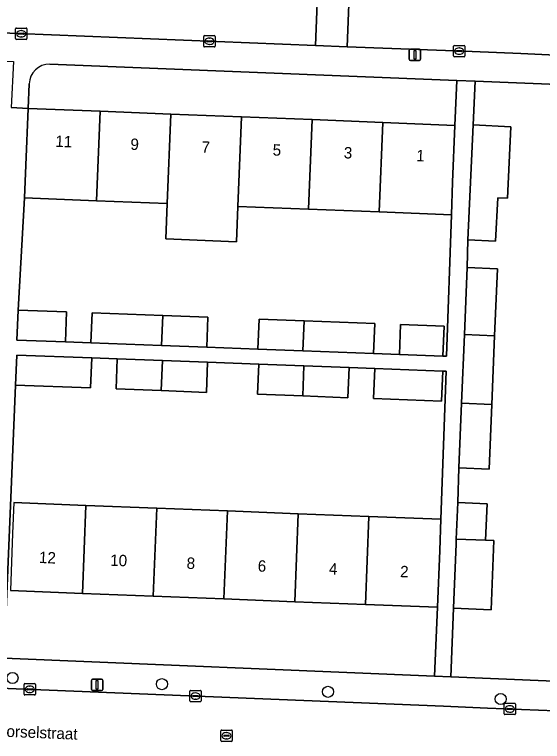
# Model space of a CAD drawing. Extents: x 160732 to 162107, y 387428 to 388479.
# Drawn here: x 161706.4 to 161752.7, y 387875 to 387938.8 of the extents above; entities that cross this region are included whole.
import ezdxf

# ---------------------------------------------------------------- set-up
doc = ezdxf.new("R2010")
doc.units = 0
for name, color, linetype in [('IMGEO_Boom', 7, 'Continuous'), ('IMGEO_Erf', 7, 'Continuous'), ('IMGEO_Kolk', 7, 'Continuous'), ('IMGEO_Lichtmast', 7, 'Continuous'), ('IMGEO_Openbare_ruimte_label', 7, 'Continuous'), ('IMGEO_Pand', 7, 'Continuous'), ('IMGEO_Pand_nummerreeks', 7, 'Continuous'), ('IMGEO_Rijbaan_lokaal_open', 7, 'Continuous'), ('IMGEO_Rioolput', 7, 'Continuous'), ('IMGEO_Voetpad_open', 7, 'Continuous')]:
    doc.layers.add(name, color=color, linetype=linetype)

msp = doc.modelspace()

# ---------------------------------------------------------------- linework, layer by layer
at = {"layer": 'IMGEO_Boom'}
for centre in [(161706.198, 387880.557), (161719.317, 387880.017), (161733.896, 387879.345), (161749.059, 387878.709)]:
    msp.add_circle(centre, 0.489, dxfattribs=at)
at = {"layer": 'IMGEO_Erf'}
for points in [[(161745.198, 387933.027), (161709.473, 387934.459)], [(161707.661, 387932.74), (161707.571, 387930.586), (161713.894, 387930.334), (161720.1, 387930.086), (161726.304, 387929.839), (161732.509, 387929.592), (161738.715, 387929.344), (161745.04, 387929.092), (161745.198, 387933.027)], [(161768.665, 387932.127), (161767.151, 387932.147), (161746.802, 387932.963), (161746.648, 387929.129), (161749.948, 387928.971), (161749.647, 387922.698), (161748.796, 387922.739), (161748.613, 387918.913), (161746.164, 387919.03), (161746.115, 387916.604), (161748.772, 387916.491), (161748.526, 387910.615), (161748.273, 387904.581), (161748.035, 387898.91), (161745.378, 387899.023), (161745.282, 387895.962), (161747.866, 387895.853), (161747.737, 387892.654), (161748.469, 387892.623), (161748.231, 387886.549), (161744.918, 387886.679), (161744.666, 387880.648), (161762.132, 387879.919), (161766.824, 387879.709)], [(161706.319, 387895.967), (161712.647, 387895.719), (161718.857, 387895.475), (161725.067, 387895.232), (161731.277, 387894.989), (161737.487, 387894.745), (161743.816, 387894.497), (161744.259, 387907.497), (161743.99, 387907.506), (161743.872, 387904.866), (161737.893, 387905.091), (161737.996, 387907.732), (161735.744, 387907.817), (161735.645, 387905.176), (161731.682, 387905.325), (161727.72, 387905.474), (161727.82, 387908.115), (161723.323, 387908.285), (161723.224, 387905.644), (161719.261, 387905.793), (161715.299, 387905.942), (161715.399, 387908.583), (161713.154, 387908.668), (161713.051, 387906.027), (161706.46, 387906.275), (161705.458, 387882.285), (161743.26, 387880.707), (161743.513, 387886.767), (161737.184, 387887.015), (161730.974, 387887.258), (161724.764, 387887.502), (161718.554, 387887.745), (161712.344, 387887.988), (161706.016, 387888.236)]]:
    msp.add_lwpolyline(points, dxfattribs=at)
msp.add_lwpolyline([(161744.726, 387921.231), (161738.401, 387921.483), (161732.196, 387921.731), (161725.991, 387921.978), (161725.867, 387918.874), (161719.662, 387919.122), (161719.786, 387922.225), (161713.581, 387922.473), (161707.258, 387922.725), (161706.691, 387912.873), (161710.941, 387912.713), (161710.841, 387910.071), (161713.084, 387909.987), (161713.189, 387912.628), (161719.393, 387912.394), (161723.352, 387912.245), (161723.252, 387909.604), (161727.749, 387909.435), (161727.848, 387912.076), (161731.806, 387911.927), (161738.01, 387911.693), (161737.904, 387909.052), (161740.159, 387908.967), (161740.258, 387911.608), (161744.103, 387911.463), (161743.985, 387908.823), (161744.303, 387908.812)], close=True, dxfattribs=at)
msp.add_arc((161709.429, 387932.69), 1.769, 88.59029, 178.39228, dxfattribs=at)
at = {"layer": 'IMGEO_Kolk'}
for p, q in [((161706.469, 387936.709), (161706.469, 387937.561)), ((161706.544, 387937.635), (161707.396, 387937.635)), ((161706.957, 387937.415), (161706.982, 387937.415)), ((161707.47, 387937.561), (161707.47, 387936.709)), ((161706.728, 387937.129), (161706.728, 387937.141)), ((161707.166, 387937.092), (161706.768, 387937.092)), ((161706.771, 387937.178), (161707.169, 387937.178)), ((161706.98, 387936.855), (161706.955, 387936.855)), ((161707.212, 387937.141), (161707.212, 387937.129)), ((161722.985, 387936.053), (161722.985, 387936.905)), ((161723.06, 387936.979), (161723.912, 387936.979)), ((161723.473, 387936.759), (161723.498, 387936.759)), ((161723.986, 387936.905), (161723.986, 387936.053)), ((161707.396, 387936.635), (161706.544, 387936.635)), ((161723.244, 387936.473), (161723.244, 387936.485)), ((161723.682, 387936.436), (161723.284, 387936.436)), ((161723.287, 387936.522), (161723.685, 387936.522)), ((161723.496, 387936.199), (161723.471, 387936.199)), ((161723.728, 387936.485), (161723.728, 387936.473)), ((161744.992, 387936.109), (161745.844, 387936.109)), ((161723.912, 387935.979), (161723.06, 387935.979)), ((161744.917, 387935.183), (161744.917, 387936.035)), ((161745.176, 387935.603), (161745.176, 387935.615)), ((161745.614, 387935.566), (161745.216, 387935.566)), ((161745.219, 387935.652), (161745.617, 387935.652)), ((161745.405, 387935.889), (161745.43, 387935.889)), ((161745.66, 387935.615), (161745.66, 387935.603)), ((161745.918, 387936.035), (161745.918, 387935.183)), ((161745.844, 387935.109), (161744.992, 387935.109)), ((161745.428, 387935.329), (161745.403, 387935.329)), ((161707.211, 387879.138), (161707.211, 387879.99)), ((161707.286, 387880.064), (161708.138, 387880.064)), ((161708.212, 387879.99), (161708.212, 387879.138)), ((161707.47, 387879.558), (161707.47, 387879.57)), ((161707.908, 387879.521), (161707.51, 387879.521)), ((161707.513, 387879.607), (161707.911, 387879.607)), ((161707.722, 387879.284), (161707.697, 387879.284)), ((161707.699, 387879.844), (161707.724, 387879.844)), ((161707.954, 387879.57), (161707.954, 387879.558)), ((161721.763, 387878.543), (161721.763, 387879.395)), ((161721.838, 387879.469), (161722.69, 387879.469)), ((161722.764, 387879.395), (161722.764, 387878.543)), ((161708.138, 387879.064), (161707.286, 387879.064)), ((161722.022, 387878.963), (161722.022, 387878.975)), ((161722.46, 387878.926), (161722.062, 387878.926)), ((161722.065, 387879.012), (161722.463, 387879.012)), ((161722.274, 387878.689), (161722.249, 387878.689)), ((161722.251, 387879.249), (161722.276, 387879.249)), ((161722.506, 387878.975), (161722.506, 387878.963)), ((161722.69, 387878.469), (161721.838, 387878.469)), ((161749.359, 387877.415), (161749.359, 387878.267)), ((161749.434, 387878.341), (161750.286, 387878.341)), ((161749.847, 387878.121), (161749.872, 387878.121)), ((161750.36, 387878.267), (161750.36, 387877.415)), ((161749.618, 387877.835), (161749.618, 387877.847)), ((161750.056, 387877.798), (161749.658, 387877.798)), ((161749.661, 387877.884), (161750.059, 387877.884)), ((161749.87, 387877.561), (161749.845, 387877.561)), ((161750.102, 387877.847), (161750.102, 387877.835)), ((161750.286, 387877.341), (161749.434, 387877.341))]:
    msp.add_line(p, q, dxfattribs=at)
for points in [[(161706.469, 387936.709), (161706.469, 387937.561)], [(161706.544, 387937.635), (161707.396, 387937.635)], [(161707.47, 387937.561), (161707.47, 387936.709)], [(161722.985, 387936.053), (161722.985, 387936.905)], [(161723.06, 387936.979), (161723.912, 387936.979)], [(161723.986, 387936.905), (161723.986, 387936.053)], [(161707.396, 387936.635), (161706.544, 387936.635)], [(161744.992, 387936.109), (161745.844, 387936.109)], [(161723.912, 387935.979), (161723.06, 387935.979)], [(161744.917, 387935.183), (161744.917, 387936.035)], [(161745.918, 387936.035), (161745.918, 387935.183)], [(161745.844, 387935.109), (161744.992, 387935.109)], [(161707.211, 387879.138), (161707.211, 387879.99)], [(161707.286, 387880.064), (161708.138, 387880.064)], [(161708.212, 387879.99), (161708.212, 387879.138)], [(161721.763, 387878.543), (161721.763, 387879.395)], [(161721.838, 387879.469), (161722.69, 387879.469)], [(161722.764, 387879.395), (161722.764, 387878.543)], [(161708.138, 387879.064), (161707.286, 387879.064)], [(161722.69, 387878.469), (161721.838, 387878.469)], [(161749.359, 387877.415), (161749.359, 387878.267)], [(161749.434, 387878.341), (161750.286, 387878.341)], [(161750.36, 387878.267), (161750.36, 387877.415)], [(161750.286, 387877.341), (161749.434, 387877.341)]]:
    msp.add_lwpolyline(points, dxfattribs=at)
for centre, radius, start, end in [((161706.546, 387937.559), 0.0765, 91.55205, 178.44795), ((161706.546, 387937.559), 0.0765, 91.55205, 178.44795), ((161707.394, 387937.559), 0.0765, 1.55205, 88.44795), ((161707.394, 387937.559), 0.0765, 1.55205, 88.44795), ((161706.768, 387937.138), 0.0403, 85.87752, 175.75265), ((161706.765, 387937.128), 0.0366, 178.93798, 274.71019), ((161707.169, 387937.135), 0.043, 264.86636, 352.45326), ((161707.173, 387937.14), 0.0386, 1.73085, 96.63898), ((161723.062, 387936.903), 0.0765, 91.55205, 178.44795), ((161723.062, 387936.903), 0.0765, 91.55205, 178.44795), ((161723.91, 387936.903), 0.0765, 1.55205, 88.44795), ((161723.91, 387936.903), 0.0765, 1.55205, 88.44795), ((161706.546, 387936.711), 0.0765, 181.55205, 268.44795), ((161706.546, 387936.711), 0.0765, 181.55205, 268.44795), ((161707.394, 387936.711), 0.0765, 271.55205, 358.44795), ((161707.394, 387936.711), 0.0765, 271.55205, 358.44795), ((161723.284, 387936.482), 0.0403, 85.87752, 175.75265), ((161723.281, 387936.472), 0.0366, 178.93798, 274.71019), ((161723.685, 387936.479), 0.043, 264.86636, 352.45326), ((161723.689, 387936.484), 0.0386, 1.73085, 96.63898), ((161744.994, 387936.033), 0.0765, 91.55205, 178.44795), ((161744.994, 387936.033), 0.0765, 91.55205, 178.44795), ((161745.842, 387936.033), 0.0765, 1.55205, 88.44795), ((161745.842, 387936.033), 0.0765, 1.55205, 88.44795), ((161723.062, 387936.055), 0.0765, 181.55205, 268.44795), ((161723.062, 387936.055), 0.0765, 181.55205, 268.44795), ((161723.91, 387936.055), 0.0765, 271.55205, 358.44795), ((161723.91, 387936.055), 0.0765, 271.55205, 358.44795), ((161745.216, 387935.612), 0.0403, 85.87752, 175.75265), ((161745.213, 387935.602), 0.0366, 178.93798, 274.71019), ((161745.617, 387935.609), 0.043, 264.86636, 352.45326), ((161745.621, 387935.614), 0.0386, 1.73085, 96.63898), ((161744.994, 387935.185), 0.0765, 181.55205, 268.44795), ((161744.994, 387935.185), 0.0765, 181.55205, 268.44795), ((161745.842, 387935.185), 0.0765, 271.55205, 358.44795), ((161745.842, 387935.185), 0.0765, 271.55205, 358.44795), ((161707.288, 387879.988), 0.0765, 91.55205, 178.44795), ((161707.288, 387879.988), 0.0765, 91.55205, 178.44795), ((161708.136, 387879.988), 0.0765, 1.55205, 88.44795), ((161708.136, 387879.988), 0.0765, 1.55205, 88.44795), ((161707.51, 387879.567), 0.0403, 85.87752, 175.75265), ((161707.507, 387879.557), 0.0366, 178.93798, 274.71019), ((161707.911, 387879.564), 0.043, 264.86636, 352.45326), ((161707.915, 387879.569), 0.0386, 1.73085, 96.63898), ((161721.84, 387879.393), 0.0765, 91.55205, 178.44795), ((161721.84, 387879.393), 0.0765, 91.55205, 178.44795), ((161722.688, 387879.393), 0.0765, 1.55205, 88.44795), ((161722.688, 387879.393), 0.0765, 1.55205, 88.44795), ((161707.288, 387879.14), 0.0765, 181.55205, 268.44795), ((161707.288, 387879.14), 0.0765, 181.55205, 268.44795), ((161708.136, 387879.14), 0.0765, 271.55205, 358.44795), ((161708.136, 387879.14), 0.0765, 271.55205, 358.44795), ((161722.062, 387878.972), 0.0403, 85.87752, 175.75265), ((161722.059, 387878.962), 0.0366, 178.93798, 274.71019), ((161722.463, 387878.969), 0.043, 264.86636, 352.45326), ((161722.467, 387878.974), 0.0386, 1.73085, 96.63898), ((161721.84, 387878.545), 0.0765, 181.55205, 268.44795), ((161721.84, 387878.545), 0.0765, 181.55205, 268.44795), ((161722.688, 387878.545), 0.0765, 271.55205, 358.44795), ((161722.688, 387878.545), 0.0765, 271.55205, 358.44795), ((161749.436, 387878.265), 0.0765, 91.55205, 178.44795), ((161749.436, 387878.265), 0.0765, 91.55205, 178.44795), ((161750.284, 387878.265), 0.0765, 1.55205, 88.44795), ((161750.284, 387878.265), 0.0765, 1.55205, 88.44795), ((161749.436, 387877.417), 0.0765, 181.55205, 268.44795), ((161749.436, 387877.417), 0.0765, 181.55205, 268.44795), ((161749.658, 387877.844), 0.0403, 85.87752, 175.75265), ((161749.655, 387877.834), 0.0366, 178.93798, 274.71019), ((161750.059, 387877.841), 0.043, 264.86636, 352.45326), ((161750.063, 387877.846), 0.0386, 1.73085, 96.63898), ((161750.284, 387877.417), 0.0765, 271.55205, 358.44795), ((161750.284, 387877.417), 0.0765, 271.55205, 358.44795)]:
    msp.add_arc(centre, radius, start, end, dxfattribs=at)
for centre, major_axis, ratio, start_param, end_param in [((161706.956, 387937.135), (-0.387, 0.002), 0.722429, 4.712389, 7.853982), ((161706.981, 387937.135), (-0.39, 0.002), 0.717154, 1.570796, 4.712389), ((161723.472, 387936.479), (-0.387, 0.002), 0.722429, 4.712389, 7.853982), ((161723.497, 387936.479), (-0.39, 0.002), 0.717154, 1.570796, 4.712389), ((161745.404, 387935.609), (-0.387, 0.002), 0.722429, 4.712389, 7.853982), ((161745.429, 387935.609), (-0.39, 0.002), 0.717154, 1.570796, 4.712389), ((161707.698, 387879.564), (-0.387, 0.002), 0.722429, 4.712389, 7.853982), ((161707.723, 387879.564), (-0.39, 0.002), 0.717154, 1.570796, 4.712389), ((161722.25, 387878.969), (-0.387, 0.002), 0.722429, 4.712389, 7.853982), ((161722.275, 387878.969), (-0.39, 0.002), 0.717154, 1.570796, 4.712389), ((161749.846, 387877.841), (-0.387, 0.002), 0.722429, 4.712389, 7.853982), ((161749.871, 387877.841), (-0.39, 0.002), 0.717154, 1.570796, 4.712389)]:
    msp.add_ellipse(centre, major_axis=major_axis, ratio=ratio, start_param=start_param, end_param=end_param, dxfattribs=at)
at = {"layer": 'IMGEO_Lichtmast'}
for p, q in [((161741.03, 387934.891), (161741.03, 387935.691)), ((161741.03, 387935.691), (161741.03, 387934.891)), ((161741.13, 387935.791), (161741.92, 387935.791)), ((161741.92, 387935.791), (161741.13, 387935.791)), ((161742.02, 387935.691), (161742.02, 387934.891)), ((161742.02, 387934.891), (161742.02, 387935.691)), ((161741.92, 387934.791), (161741.13, 387934.791)), ((161741.13, 387934.791), (161741.92, 387934.791)), ((161713.127, 387879.548), (161713.127, 387880.348)), ((161713.127, 387880.348), (161713.127, 387879.548)), ((161713.227, 387880.448), (161714.017, 387880.448)), ((161714.017, 387880.448), (161713.227, 387880.448)), ((161714.117, 387880.348), (161714.117, 387879.548)), ((161714.117, 387879.548), (161714.117, 387880.348)), ((161714.017, 387879.448), (161713.227, 387879.448)), ((161713.227, 387879.448), (161714.017, 387879.448))]:
    msp.add_line(p, q, dxfattribs=at)
for points in [[(161741.45, 387935.666), (161741.6, 387935.666), (161741.6, 387934.916), (161741.45, 387934.916), (161741.45, 387935.666)], [(161713.547, 387880.323), (161713.697, 387880.323), (161713.697, 387879.573), (161713.547, 387879.573), (161713.547, 387880.323)]]:
    msp.add_lwpolyline(points, dxfattribs=at)
for centre, start, end in [((161741.13, 387935.691), 90, 180), ((161741.13, 387935.691), 90, 180), ((161741.92, 387935.691), 0, 90), ((161741.92, 387935.691), 360, 90), ((161741.13, 387934.891), 180, 270), ((161741.13, 387934.891), 180, 270), ((161741.92, 387934.891), 270, 0), ((161741.92, 387934.891), 270, 0), ((161713.227, 387880.348), 90, 180), ((161713.227, 387880.348), 90, 180), ((161714.017, 387880.348), 0, 90), ((161714.017, 387880.348), 360, 90), ((161713.227, 387879.548), 180, 270), ((161713.227, 387879.548), 180, 270), ((161714.017, 387879.548), 270, 0), ((161714.017, 387879.548), 270, 0)]:
    msp.add_arc(centre, 0.1, start, end, dxfattribs=at)
at = {"layer": 'IMGEO_Pand'}
for points in [[(161713.894, 387930.334), (161707.571, 387930.586), (161707.372, 387925.59), (161707.258, 387922.725), (161713.581, 387922.473)], [(161720.1, 387930.086), (161713.894, 387930.334), (161713.581, 387922.473), (161719.786, 387922.225)], [(161725.991, 387921.978), (161726.304, 387929.839), (161720.1, 387930.086), (161719.786, 387922.225), (161719.662, 387919.122), (161725.867, 387918.874)], [(161732.509, 387929.592), (161726.304, 387929.839), (161725.991, 387921.978), (161732.196, 387921.731)], [(161732.196, 387921.731), (161738.401, 387921.483), (161738.715, 387929.344), (161732.509, 387929.592)], [(161738.401, 387921.483), (161744.726, 387921.231), (161744.84, 387924.096), (161745.04, 387929.092), (161738.715, 387929.344)], [(161748.796, 387922.739), (161749.647, 387922.698), (161749.948, 387928.971), (161746.648, 387929.129), (161746.164, 387919.03), (161748.613, 387918.913)], [(161745.869, 387910.727), (161748.526, 387910.615), (161748.772, 387916.491), (161746.115, 387916.604)], [(161706.691, 387912.873), (161706.573, 387910.232), (161710.841, 387910.071), (161710.941, 387912.713)], [(161713.189, 387912.628), (161713.084, 387909.987), (161719.288, 387909.753), (161719.393, 387912.394)], [(161719.393, 387912.394), (161719.288, 387909.753), (161723.252, 387909.604), (161723.352, 387912.245)], [(161731.806, 387911.927), (161727.848, 387912.076), (161727.749, 387909.435), (161731.7, 387909.286)], [(161731.806, 387911.927), (161731.7, 387909.286), (161737.904, 387909.052), (161738.01, 387911.693)], [(161744.103, 387911.463), (161740.258, 387911.608), (161740.159, 387908.967), (161743.985, 387908.823)], [(161748.526, 387910.615), (161745.869, 387910.727), (161745.616, 387904.693), (161748.273, 387904.581)], [(161706.578, 387908.915), (161706.46, 387906.275), (161713.051, 387906.027), (161713.154, 387908.668)], [(161719.365, 387908.434), (161715.399, 387908.583), (161715.299, 387905.942), (161719.261, 387905.793)], [(161723.323, 387908.285), (161719.365, 387908.434), (161719.261, 387905.793), (161723.224, 387905.644)], [(161731.786, 387907.966), (161727.82, 387908.115), (161727.72, 387905.474), (161731.682, 387905.325)], [(161735.744, 387907.817), (161731.786, 387907.966), (161731.682, 387905.325), (161735.645, 387905.176)], [(161743.872, 387904.866), (161743.99, 387907.506), (161737.996, 387907.732), (161737.893, 387905.091)], [(161748.273, 387904.581), (161745.616, 387904.693), (161745.378, 387899.023), (161748.035, 387898.91)], [(161712.647, 387895.719), (161706.319, 387895.967), (161706.212, 387893.233), (161706.016, 387888.236), (161712.344, 387887.988)], [(161745.282, 387895.962), (161745.157, 387892.763), (161747.737, 387892.654), (161747.866, 387895.853)], [(161718.857, 387895.475), (161712.647, 387895.719), (161712.344, 387887.988), (161718.554, 387887.745)], [(161718.554, 387887.745), (161724.764, 387887.502), (161725.067, 387895.232), (161718.857, 387895.475)], [(161731.277, 387894.989), (161725.067, 387895.232), (161724.764, 387887.502), (161730.974, 387887.258)], [(161730.974, 387887.258), (161737.184, 387887.015), (161737.487, 387894.745), (161731.277, 387894.989)], [(161737.184, 387887.015), (161743.513, 387886.767), (161743.709, 387891.764), (161743.816, 387894.497), (161737.487, 387894.745)], [(161748.469, 387892.623), (161747.737, 387892.654), (161745.157, 387892.763), (161745.141, 387892.353), (161744.918, 387886.679), (161748.231, 387886.549)]]:
    msp.add_lwpolyline(points, close=True, dxfattribs=at)
at = {"layer": 'IMGEO_Rijbaan_lokaal_open'}
for points in [[(161685.012, 387938.007), (161690.175, 387937.802), (161706.731, 387937.145), (161732.788, 387936.111), (161733.065, 387942.876)], [(161767.266, 387877.176), (161762.138, 387877.349), (161753.863, 387877.676), (161747.888, 387877.92), (161744.027, 387878.078), (161682.703, 387880.586)]]:
    msp.add_lwpolyline(points, dxfattribs=at)
for points in [[(161735.843, 387942.762), (161733.065, 387942.876), (161732.788, 387936.111), (161735.567, 387936.001)], [(161758.84, 387935.03), (161769.932, 387934.544), (161770.346, 387941.451), (161760.636, 387941.772), (161754.277, 387942.006), (161750.891, 387942.145), (161746.257, 387942.335), (161735.843, 387942.762), (161735.567, 387936.001), (161746.548, 387935.565), (161750.827, 387935.395)]]:
    msp.add_lwpolyline(points, close=True, dxfattribs=at)
at = {"layer": 'IMGEO_Rioolput'}
for p, q in [((161724.49, 387875.058), (161724.49, 387875.91)), ((161724.565, 387875.984), (161725.417, 387875.984)), ((161724.749, 387875.478), (161724.749, 387875.49)), ((161725.187, 387875.441), (161724.789, 387875.441)), ((161724.792, 387875.527), (161725.19, 387875.527)), ((161724.978, 387875.764), (161725.003, 387875.764)), ((161725.233, 387875.49), (161725.233, 387875.478)), ((161725.491, 387875.91), (161725.491, 387875.058)), ((161725.417, 387874.984), (161724.565, 387874.984)), ((161725.001, 387875.204), (161724.976, 387875.204))]:
    msp.add_line(p, q, dxfattribs=at)
for points in [[(161724.49, 387875.058), (161724.49, 387875.91)], [(161724.565, 387875.984), (161725.417, 387875.984)], [(161725.491, 387875.91), (161725.491, 387875.058)], [(161725.417, 387874.984), (161724.565, 387874.984)]]:
    msp.add_lwpolyline(points, dxfattribs=at)
for centre, radius, start, end in [((161724.567, 387875.908), 0.0765, 91.55205, 178.44795), ((161724.567, 387875.908), 0.0765, 91.55205, 178.44795), ((161724.789, 387875.487), 0.0403, 85.87752, 175.75265), ((161724.786, 387875.477), 0.0366, 178.93798, 274.71019), ((161725.19, 387875.484), 0.043, 264.86636, 352.45326), ((161725.194, 387875.489), 0.0386, 1.73085, 96.63898), ((161725.415, 387875.908), 0.0765, 1.55205, 88.44795), ((161725.415, 387875.908), 0.0765, 1.55205, 88.44795), ((161724.567, 387875.06), 0.0765, 181.55205, 268.44795), ((161724.567, 387875.06), 0.0765, 181.55205, 268.44795), ((161725.415, 387875.06), 0.0765, 271.55205, 358.44795), ((161725.415, 387875.06), 0.0765, 271.55205, 358.44795)]:
    msp.add_arc(centre, radius, start, end, dxfattribs=at)
for centre, major_axis, ratio, start_param, end_param in [((161724.977, 387875.484), (-0.387, 0.002), 0.722429, 4.712389, 7.853982), ((161725.002, 387875.484), (-0.39, 0.002), 0.717154, 1.570796, 4.712389)]:
    msp.add_ellipse(centre, major_axis=major_axis, ratio=ratio, start_param=start_param, end_param=end_param, dxfattribs=at)
at = {"layer": 'IMGEO_Voetpad_open'}
for points in [[(161758.84, 387935.03), (161750.827, 387935.395), (161746.548, 387935.565), (161735.567, 387936.001), (161732.788, 387936.111), (161706.731, 387937.145), (161690.175, 387937.802), (161685.012, 387938.007)], [(161684.317, 387935.463), (161690.089, 387935.233), (161706.295, 387934.699), (161706.085, 387930.655), (161707.571, 387930.586), (161707.661, 387932.74)], [(161709.473, 387934.459), (161745.198, 387933.027), (161746.802, 387932.963), (161767.151, 387932.147), (161768.665, 387932.127)], [(161705.458, 387882.285), (161706.46, 387906.275), (161706.578, 387908.915), (161713.154, 387908.668), (161715.399, 387908.583), (161719.365, 387908.434), (161723.323, 387908.285), (161727.82, 387908.115), (161731.786, 387907.966), (161735.744, 387907.817), (161737.996, 387907.732), (161743.99, 387907.506), (161744.259, 387907.497), (161743.816, 387894.497), (161743.709, 387891.764), (161743.513, 387886.767), (161743.26, 387880.707), (161744.666, 387880.648), (161744.918, 387886.679), (161745.141, 387892.353), (161745.157, 387892.763), (161745.282, 387895.962), (161745.378, 387899.023), (161745.616, 387904.693), (161745.869, 387910.727), (161746.115, 387916.604), (161746.164, 387919.03), (161746.648, 387929.129), (161746.802, 387932.963), (161745.198, 387933.027), (161745.04, 387929.092), (161744.84, 387924.096), (161744.726, 387921.231), (161744.303, 387908.812), (161743.985, 387908.823), (161740.159, 387908.967), (161737.904, 387909.052), (161731.7, 387909.286), (161727.749, 387909.435), (161723.252, 387909.604), (161719.288, 387909.753), (161713.084, 387909.987), (161710.841, 387910.071), (161706.573, 387910.232), (161706.691, 387912.873), (161707.258, 387922.725), (161707.372, 387925.59), (161707.571, 387930.586), (161706.085, 387930.655)], [(161766.824, 387879.709), (161762.132, 387879.919), (161744.666, 387880.648), (161743.26, 387880.707), (161705.458, 387882.285)], [(161682.703, 387880.586), (161744.027, 387878.078), (161747.888, 387877.92), (161753.863, 387877.676), (161762.138, 387877.349), (161767.266, 387877.176), (161768.615, 387877.11), (161768.687, 387881.34)]]:
    msp.add_lwpolyline(points, dxfattribs=at)
msp.add_arc((161709.429, 387932.69), 1.769, 88.59029, 178.39228, dxfattribs=at)

# ---------------------------------------------------------------- texts
at = {"layer": 'IMGEO_Openbare_ruimte_label'}
msp.add_text('Rijkevorselstraat', height=1, rotation=357.64984, dxfattribs=at).set_placement((161702.015, 387875.54))
at = {"layer": 'IMGEO_Pand_nummerreeks'}
for s, rotation, p in [('11', 357.71666, (161709.942, 387927.209)), ('9', 357.71666, (161716.533, 387926.946)), ('7', 357.71666, (161722.778, 387926.697)), ('5', 357.71666, (161729.022, 387926.448)), ('3', 357.71666, (161735.267, 387926.199)), ('1', 357.71666, (161741.626, 387925.946)), ('12', 357.7565, (161708.502, 387890.66)), ('10', 357.7565, (161714.758, 387890.416)), ('8', 357.7565, (161721.467, 387890.153)), ('6', 357.7565, (161727.713, 387889.908)), ('4', 357.7565, (161733.962, 387889.663)), ('2', 357.7565, (161740.21, 387889.418))]:
    msp.add_text(s, height=1, rotation=rotation, dxfattribs=at).set_placement(p)

doc.saveas('drawing.dxf')
